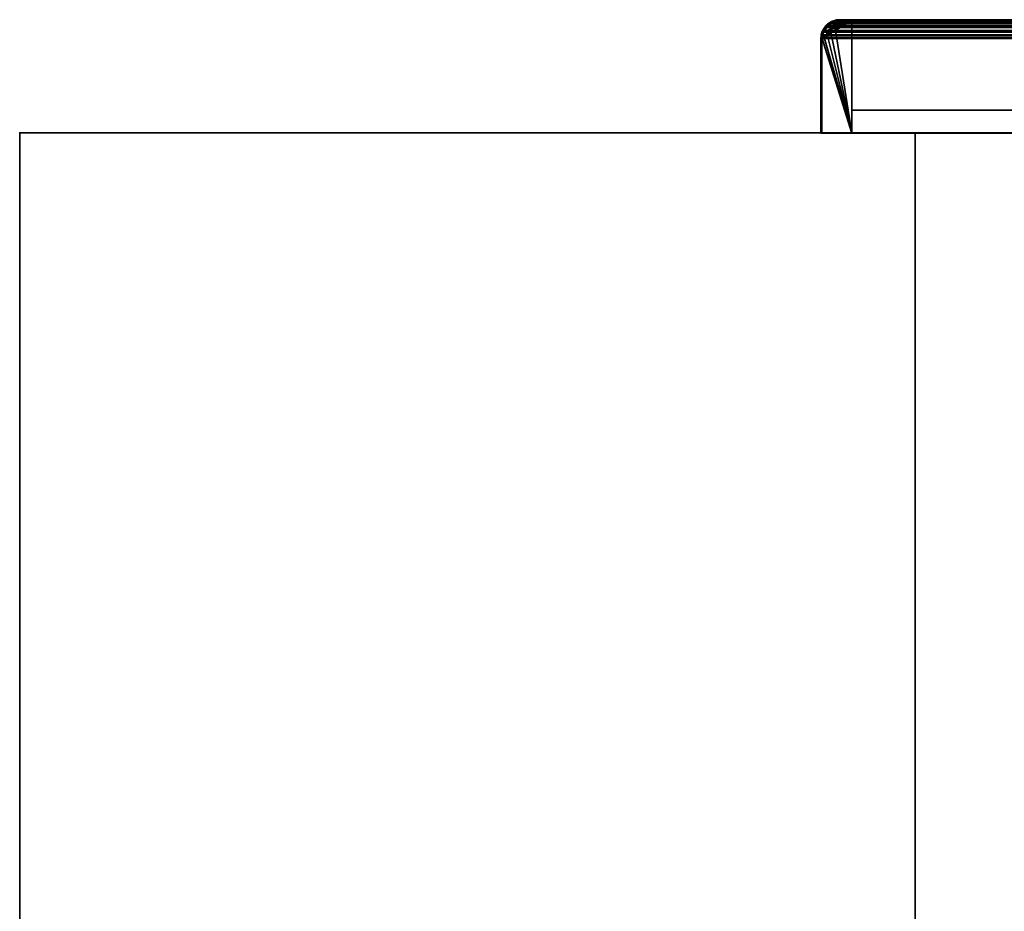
# Model space of a CAD drawing. Header units: millimetres. Extents: x -603 to 3703, y -120 to 249.
# Tile 332 of 656: x 822 to 987, y 99 to 249. Entities that reach past the tile are written whole.
import ezdxf

# ---------------------------------------------------------------- set-up
doc = ezdxf.new("R2010")
doc.units = ezdxf.units.MM
doc.layers.add('152', color=7, linetype='Continuous', true_color=0xffffff)

# ---------------------------------------------------------------- blocks, each defined once
blk = doc.blocks.new('UG_SURFACE_002')
at = {"layer": '152', "color": 252, "linetype": 'Continuous', "lineweight": 35}
for points in [[(2177.5, -30, 2213), (2177.5, 229.8, 2213), (822.5, 229.8, 2213), (822.5, -30, 2213)], [(822.5, -30, 2213), (822.5, 229.8, 2213), (822.5, 229.8, -7), (822.5, -30, -7)], [(822.5, -30, -7), (822.5, 229.8, -7), (972.5, 229.8, -7), (972.5, -30, -7)], [(822.5, 229.8, 2213), (2177.5, 229.8, 2213), (2027.5, 229.8, 2063), (972.5, 229.8, 2063)], [(972.5, 229.8, 2063), (972.5, 229.8, -7), (822.5, 229.8, -7), (822.5, 229.8, 2213)], [(972.5, -30, -7), (972.5, 229.8, -7), (972.5, 229.8, 2063), (972.5, -30, 2063)], [(972.5, -30, 2063), (972.5, 229.8, 2063), (2027.5, 229.8, 2063), (2027.5, -30, 2063)]]:
    blk.add_3dface(points, dxfattribs=at)
blk = doc.blocks.new('UG_SURFACE_086')
at = {"layer": '152', "color": 14, "linetype": 'Continuous', "lineweight": 35}
for points in [[(961.85, 248.6, -5), (961.85, 229.75, -5), (956.85, 229.75, -5), (956.85, 245.6, -5)], [(956.85, 245.6, -5), (956.89, 245.78, -5), (961.85, 248.6, -5)], [(956.89, 245.78, -5), (957.04, 246.57, -5), (961.85, 248.6, -5)], [(961.85, 248.6, -5), (957.04, 246.57, -5), (957.08, 246.75, -5), (957.48, 247.35, -5)], [(958.09, 247.95, 2075.41), (957.45, 247.36, 2076.05), (961.85, 229.75, 2071.65)], [(957.48, 247.35, -5), (957.45, 247.36, 2076.05), (958.09, 247.95, 2075.41)], [(958.9, 248.41, -5), (959.85, 248.6, -5), (961.85, 248.6, -5), (957.48, 247.35, -5)], [(958.1, 247.97, -5), (958.7, 248.37, -5), (958.9, 248.41, -5), (957.48, 247.35, -5)], [(957.48, 247.35, -5), (957.73, 247.72, -5), (958.1, 247.97, -5)], [(958.09, 247.95, 2075.41), (957.73, 247.72, -5), (957.48, 247.35, -5)], [(958.09, 247.95, 2075.41), (958.1, 247.97, -5), (957.73, 247.72, -5)], [(958.91, 248.35, 2074.59), (958.37, 248.21, 2075.13), (958.09, 247.95, 2075.41), (961.85, 229.75, 2071.65)], [(958.1, 247.97, -5), (958.09, 247.95, 2075.41), (958.37, 248.21, 2075.13)], [(958.91, 248.35, 2074.59), (958.7, 248.37, -5), (958.1, 247.97, -5)], [(958.1, 247.97, -5), (958.37, 248.21, 2075.13), (958.91, 248.35, 2074.59)], [(958.91, 248.35, 2074.59), (958.9, 248.41, -5), (958.7, 248.37, -5)], [(958.9, 248.41, -5), (958.91, 248.35, 2074.59), (959.85, 248.6, 2073.65)], [(959.85, 248.6, 2073.65), (959.85, 248.6, -5), (958.9, 248.41, -5)], [(961.85, 229.75, 2071.65), (961.85, 248.6, 2071.65), (959.85, 248.6, 2073.65), (958.91, 248.35, 2074.59)], [(961.85, 248.6, 2071.65), (961.85, 248.6, -5), (959.85, 248.6, -5), (959.85, 248.6, 2073.65)], [(961.85, 229.75, 2071.65), (961.85, 229.75, -5), (961.85, 248.6, -5), (961.85, 248.6, 2071.65)], [(956.87, 245.78, 2076.63), (956.85, 245.6, 2076.65), (956.85, 229.75, 2076.65), (961.85, 229.75, 2071.65)], [(956.85, 245.6, -5), (956.85, 245.6, 2076.65), (956.87, 245.78, 2076.63)], [(956.87, 245.78, 2076.63), (956.89, 245.78, -5), (956.85, 245.6, -5)], [(961.85, 229.75, 2071.65), (957.03, 246.56, 2076.47), (956.95, 246.38, 2076.55), (956.87, 245.78, 2076.63)], [(956.89, 245.78, -5), (956.87, 245.78, 2076.63), (956.95, 246.38, 2076.55)], [(957.03, 246.56, 2076.47), (957.04, 246.57, -5), (956.89, 245.78, -5)], [(956.89, 245.78, -5), (956.95, 246.38, 2076.55), (957.03, 246.56, 2076.47)], [(961.85, 229.75, 2071.65), (957.45, 247.36, 2076.05), (957.36, 247.27, 2076.14), (957.03, 246.56, 2076.47)], [(957.08, 246.75, -5), (957.03, 246.56, 2076.47), (957.36, 247.27, 2076.14)], [(957.08, 246.75, -5), (957.04, 246.57, -5), (957.03, 246.56, 2076.47)], [(957.08, 246.75, -5), (957.36, 247.27, 2076.14), (957.45, 247.36, 2076.05)], [(957.45, 247.36, 2076.05), (957.48, 247.35, -5), (957.08, 246.75, -5)], [(956.85, 245.6, -5), (956.85, 229.75, -5), (956.85, 229.75, 2076.65), (956.85, 245.6, 2076.65)], [(956.85, 229.75, 2076.65), (956.85, 229.75, -5), (961.85, 229.75, -5), (961.85, 229.75, 2071.65)]]:
    blk.add_3dface(points, dxfattribs=at)
blk = doc.blocks.new('UG_SURFACE_087')
at = {"layer": '152', "color": 41, "linetype": 'Continuous', "lineweight": 35}
for points in [[(961.85, 248.6, -5), (1011.85, 248.6, -5), (1011.85, 233.6, -5), (961.85, 233.6, -5)], [(961.85, 248.6, -5), (961.85, 233.6, -5), (961.85, 233.6, 2071.65), (961.85, 248.6, 2071.65)], [(1011.85, 248.6, 2021.65), (1011.85, 248.6, -5), (961.85, 248.6, -5), (961.85, 248.6, 2071.65)], [(1011.85, 233.6, 2021.65), (1011.85, 248.6, 2021.65), (961.85, 248.6, 2071.65), (961.85, 233.6, 2071.65)], [(1011.85, 233.6, -5), (1011.85, 248.6, -5), (1011.85, 248.6, 2021.65), (1011.85, 233.6, 2021.65)], [(961.85, 233.6, 2071.65), (961.85, 233.6, -5), (1011.85, 233.6, -5), (1011.85, 233.6, 2021.65)]]:
    blk.add_3dface(points, dxfattribs=at)
blk = doc.blocks.new('UG_SURFACE_088')
at = {"layer": '152', "color": 7, "linetype": 'Continuous', "lineweight": 35}
for points in [[(957.23, 247.35, 2076.27), (957.4, 247.49, -5), (956.92, 246.76, -5)], [(956.92, 246.76, -5), (957.4, 247.49, -5), (957.52, 247.4, -5), (957.06, 246.7, -5)], [(957.06, 246.7, -5), (957.52, 247.4, -5), (957.74, 247.7, 2075.76)], [(957.74, 247.7, 2075.76), (957.24, 247.07, 2076.26), (957.06, 246.7, -5)], [(957.4, 247.49, -5), (957.23, 247.35, 2076.27), (957.66, 247.75, 2075.84)], [(957.66, 247.75, 2075.84), (957.23, 247.35, 2076.27), (957.24, 247.07, 2076.26), (957.74, 247.7, 2075.76)], [(957.66, 247.75, 2075.84), (957.62, 247.83, -5), (957.4, 247.49, -5)], [(957.73, 247.72, -5), (957.52, 247.4, -5), (957.4, 247.49, -5), (957.62, 247.83, -5)], [(957.52, 247.4, -5), (957.73, 247.72, -5), (957.74, 247.7, 2075.76)], [(957.62, 247.83, -5), (957.66, 247.75, 2075.84), (958.3, 248.34, 2075.2)], [(958.3, 248.34, 2075.2), (958.06, 248.12, -5), (957.62, 247.83, -5)], [(957.62, 247.83, -5), (958.06, 248.12, -5), (958.15, 248, -5), (957.73, 247.72, -5)], [(958.3, 248.34, 2075.2), (957.66, 247.75, 2075.84), (957.83, 247.82, 2075.67)], [(957.74, 247.7, 2075.76), (957.83, 247.82, 2075.67), (957.66, 247.75, 2075.84)], [(957.73, 247.72, -5), (958.15, 248, -5), (957.83, 247.82, 2075.67)], [(957.83, 247.82, 2075.67), (957.74, 247.7, 2075.76), (957.73, 247.72, -5)], [(957.83, 247.82, 2075.67), (958.75, 248.37, 2074.75), (958.7, 248.45, 2074.8), (958.3, 248.34, 2075.2)], [(958.75, 248.37, 2074.75), (957.83, 247.82, 2075.67), (958.15, 248, -5)], [(958.65, 248.51, -5), (958.06, 248.12, -5), (958.3, 248.34, 2075.2)], [(958.67, 248.36, -5), (958.15, 248, -5), (958.06, 248.12, -5), (958.65, 248.51, -5)], [(958.15, 248, -5), (958.67, 248.36, -5), (958.75, 248.37, 2074.75)], [(958.65, 248.51, -5), (958.3, 248.34, 2075.2), (958.7, 248.45, 2074.8)], [(958.7, 248.45, 2074.8), (958.69, 248.52, -5), (958.65, 248.51, -5)], [(958.75, 248.37, -5), (958.67, 248.36, -5), (958.65, 248.51, -5), (958.69, 248.52, -5)], [(958.67, 248.36, -5), (958.75, 248.37, -5), (958.75, 248.37, 2074.75)], [(958.9, 248.56, -5), (958.69, 248.52, -5), (958.7, 248.45, 2074.8)], [(958.69, 248.52, -5), (958.9, 248.56, -5), (958.95, 248.41, -5), (958.75, 248.37, -5)], [(958.9, 248.56, -5), (958.7, 248.45, 2074.8), (959.85, 248.75, 2073.65)], [(959.85, 248.75, 2073.65), (958.7, 248.45, 2074.8), (958.84, 248.43, 2074.66), (959.85, 248.6, 2073.65)], [(958.75, 248.37, 2074.75), (958.84, 248.43, 2074.66), (958.7, 248.45, 2074.8)], [(958.75, 248.37, -5), (958.95, 248.41, -5), (958.84, 248.43, 2074.66)], [(958.84, 248.43, 2074.66), (958.75, 248.37, 2074.75), (958.75, 248.37, -5)], [(959.85, 248.6, 2073.65), (958.84, 248.43, 2074.66), (958.95, 248.41, -5)], [(959.85, 248.75, 2073.65), (959.85, 248.75, -5), (958.9, 248.56, -5)], [(959.85, 248.6, -5), (958.95, 248.41, -5), (958.9, 248.56, -5), (959.85, 248.75, -5)], [(958.95, 248.41, -5), (959.85, 248.6, -5), (959.85, 248.6, 2073.65)], [(1013.85, 248.75, 2019.65), (1013.85, 248.75, -5), (959.85, 248.75, -5), (959.85, 248.75, 2073.65)], [(959.85, 248.75, -5), (1013.85, 248.75, -5), (1013.85, 248.6, -5), (959.85, 248.6, -5)], [(1013.85, 248.75, 2019.65), (959.85, 248.75, 2073.65), (959.85, 248.6, 2073.65), (1013.85, 248.6, 2019.65)], [(1013.85, 248.6, 2019.65), (959.85, 248.6, 2073.65), (959.85, 248.6, -5), (1013.85, 248.6, -5)], [(1013.85, 248.75, 2019.65), (1014.93, 248.55, -5), (1014.02, 248.72, -5)], [(1014.93, 248.55, -5), (1013.85, 248.75, 2019.65), (1015, 248.46, 2018.5)], [(1014.02, 248.72, -5), (1013.85, 248.75, -5), (1013.85, 248.75, 2019.65)], [(1014.01, 248.57, -5), (1013.85, 248.6, -5), (1013.85, 248.75, -5), (1014.02, 248.72, -5)], [(1013.85, 248.6, 2019.65), (1014.86, 248.43, 2018.64), (1015, 248.46, 2018.5), (1013.85, 248.75, 2019.65)], [(1013.85, 248.6, -5), (1014.01, 248.57, -5), (1014.95, 248.37, 2018.55)], [(1014.95, 248.37, 2018.55), (1014.86, 248.43, 2018.64), (1013.85, 248.6, -5)], [(1014.86, 248.43, 2018.64), (1013.85, 248.6, 2019.65), (1013.85, 248.6, -5)], [(1014.88, 248.4, -5), (1014.01, 248.57, -5), (1014.02, 248.72, -5), (1014.93, 248.55, -5)], [(1014.95, 248.37, 2018.55), (1014.01, 248.57, -5), (1014.88, 248.4, -5)], [(1015, 248.46, 2018.5), (1014.86, 248.43, 2018.64), (1014.95, 248.37, 2018.55)], [(1014.95, 248.39, -5), (1014.88, 248.4, -5), (1014.93, 248.55, -5), (1015, 248.53, -5)], [(1014.88, 248.4, -5), (1014.95, 248.39, -5), (1014.95, 248.37, 2018.55)], [(1015, 248.46, 2018.5), (1015, 248.53, -5), (1014.93, 248.55, -5)], [(1015.01, 248.53, -5), (1015.74, 248.05, -5), (1015.65, 247.93, -5), (1014.95, 248.39, -5)], [(1014.95, 248.39, -5), (1015, 248.53, -5), (1015.01, 248.53, -5)], [(1014.95, 248.39, -5), (1014.95, 248.39, -5), (1015.01, 248.53, -5)], [(1015.36, 248.36, 2018.14), (1015, 248.46, 2018.5), (1014.95, 248.37, 2018.55), (1015.87, 247.82, 2017.63)], [(1014.95, 248.39, -5), (1015.65, 247.93, -5), (1015.96, 247.7, 2017.54)], [(1015.96, 247.7, 2017.54), (1015.87, 247.82, 2017.63), (1014.95, 248.39, -5)], [(1014.95, 248.39, -5), (1014.95, 248.39, -5), (1014.95, 248.37, 2018.55)], [(1015.87, 247.82, 2017.63), (1014.95, 248.37, 2018.55), (1014.95, 248.39, -5)], [(1015, 248.46, 2018.5), (1015.01, 248.53, -5), (1015, 248.53, -5)], [(1015.74, 248.05, -5), (1015.01, 248.53, -5), (1015, 248.46, 2018.5)], [(1015.74, 248.05, -5), (1015, 248.46, 2018.5), (1015.36, 248.36, 2018.14)], [(1015.36, 248.36, 2018.14), (1016.08, 247.83, -5), (1015.74, 248.05, -5)], [(1015.36, 248.36, 2018.14), (1016.05, 247.77, 2017.45), (1016.08, 247.83, -5)], [(1015.87, 247.82, 2017.63), (1016.05, 247.77, 2017.45), (1015.36, 248.36, 2018.14)], [(1015.97, 247.72, -5), (1015.65, 247.93, -5), (1015.74, 248.05, -5), (1016.08, 247.83, -5)], [(1015.65, 247.93, -5), (1015.97, 247.72, -5), (1015.96, 247.7, 2017.54)], [(1016.05, 247.77, 2017.45), (1015.87, 247.82, 2017.63), (1015.96, 247.7, 2017.54)], [(1015.96, 247.7, 2017.54), (1016.46, 247.07, 2017.04), (1016.37, 247.49, 2017.13), (1016.05, 247.77, 2017.45)], [(1016.46, 247.07, 2017.04), (1015.96, 247.7, 2017.54), (1015.97, 247.72, -5)], [(1016.08, 247.83, -5), (1016.37, 247.39, -5), (1016.25, 247.3, -5), (1015.97, 247.72, -5)], [(1015.97, 247.72, -5), (1016.25, 247.3, -5), (1016.62, 246.69, 2016.88)], [(1016.62, 246.69, 2016.88), (1016.46, 247.07, 2017.04), (1015.97, 247.72, -5)], [(1016.37, 247.39, -5), (1016.08, 247.83, -5), (1016.05, 247.77, 2017.45)], [(1016.05, 247.77, 2017.45), (1016.76, 246.8, -5), (1016.37, 247.39, -5)], [(1016.76, 246.8, -5), (1016.05, 247.77, 2017.45), (1016.37, 247.49, 2017.13)], [(1016.61, 246.78, -5), (1016.25, 247.3, -5), (1016.37, 247.39, -5), (1016.76, 246.8, -5)], [(1016.37, 247.49, 2017.13), (1016.77, 246.76, -5), (1016.76, 246.8, -5)], [(1016.37, 247.49, 2017.13), (1016.76, 246.74, 2016.74), (1016.77, 246.76, -5)], [(1016.76, 246.74, 2016.74), (1016.37, 247.49, 2017.13), (1016.46, 247.07, 2017.04), (1016.62, 246.69, 2016.88)], [(956.7, 245.6, 2076.8), (956.92, 246.75, -5), (956.9, 246.68, -5)], [(956.92, 246.75, -5), (956.7, 245.6, 2076.8), (956.81, 246.42, 2076.69)], [(956.9, 246.68, -5), (956.73, 245.77, -5), (956.7, 245.6, 2076.8)], [(956.85, 245.6, 2076.65), (956.95, 246.39, 2076.55), (956.81, 246.42, 2076.69), (956.7, 245.6, 2076.8)], [(956.73, 245.77, -5), (956.7, 245.6, -5), (956.7, 245.6, 2076.8)], [(956.88, 245.76, -5), (956.85, 245.6, -5), (956.7, 245.6, -5), (956.73, 245.77, -5)], [(957.05, 246.63, -5), (956.88, 245.76, -5), (956.73, 245.77, -5), (956.9, 246.68, -5)], [(956.92, 246.75, -5), (956.81, 246.42, 2076.69), (956.95, 246.73, 2076.55)], [(956.95, 246.73, 2076.55), (956.81, 246.42, 2076.69), (956.95, 246.39, 2076.55), (957.08, 246.69, 2076.42)], [(956.85, 245.6, -5), (956.88, 245.76, -5), (957.08, 246.69, 2076.42)], [(957.08, 246.69, 2076.42), (956.95, 246.39, 2076.55), (956.85, 245.6, -5)], [(956.95, 246.39, 2076.55), (956.85, 245.6, 2076.65), (956.85, 245.6, -5)], [(957.08, 246.69, 2076.42), (956.88, 245.76, -5), (957.05, 246.63, -5)], [(957.06, 246.7, -5), (957.05, 246.63, -5), (956.9, 246.68, -5), (956.92, 246.75, -5)], [(956.92, 246.76, -5), (956.95, 246.73, 2076.55), (957.23, 247.35, 2076.27)], [(956.95, 246.73, 2076.55), (956.92, 246.76, -5), (956.92, 246.75, -5)], [(957.06, 246.7, -5), (957.06, 246.7, -5), (956.92, 246.75, -5), (956.92, 246.76, -5)], [(957.08, 246.69, 2076.42), (957.24, 247.07, 2076.26), (957.23, 247.35, 2076.27), (956.95, 246.73, 2076.55)], [(957.05, 246.63, -5), (957.06, 246.7, -5), (957.08, 246.69, 2076.42)], [(957.24, 247.07, 2076.26), (957.08, 246.69, 2076.42), (957.06, 246.7, -5)], [(957.06, 246.7, -5), (957.06, 246.7, -5), (957.08, 246.69, 2076.42)], [(1016.25, 247.3, -5), (1016.61, 246.78, -5), (1016.62, 246.69, 2016.88)], [(1016.62, 246.7, -5), (1016.61, 246.78, -5), (1016.76, 246.8, -5), (1016.77, 246.76, -5)], [(1016.61, 246.78, -5), (1016.62, 246.7, -5), (1016.62, 246.69, 2016.88)], [(1016.77, 246.76, -5), (1016.81, 246.55, -5), (1016.66, 246.5, -5), (1016.62, 246.7, -5)], [(1016.62, 246.69, 2016.88), (1016.75, 246.39, 2016.75), (1016.84, 246.58, 2016.66), (1016.76, 246.74, 2016.74)], [(1016.62, 246.7, -5), (1016.66, 246.5, -5), (1016.85, 245.6, 2016.65)], [(1016.85, 245.6, 2016.65), (1016.75, 246.39, 2016.75), (1016.62, 246.7, -5)], [(1016.75, 246.39, 2016.75), (1016.62, 246.69, 2016.88), (1016.62, 246.7, -5)], [(1016.85, 245.6, -5), (1016.66, 246.5, -5), (1016.81, 246.55, -5), (1017, 245.6, -5)], [(1016.66, 246.5, -5), (1016.85, 245.6, -5), (1016.85, 245.6, 2016.65)], [(1017, 245.6, 2016.5), (1016.84, 246.58, 2016.66), (1016.75, 246.39, 2016.75), (1016.85, 245.6, 2016.65)], [(1016.81, 246.55, -5), (1016.77, 246.76, -5), (1016.76, 246.74, 2016.74)], [(1016.81, 246.55, -5), (1016.76, 246.74, 2016.74), (1016.84, 246.58, 2016.66)], [(1016.84, 246.58, 2016.66), (1017, 245.6, -5), (1016.81, 246.55, -5)], [(1016.84, 246.58, 2016.66), (1017, 245.6, 2016.5), (1017, 245.6, -5)], [(956.7, 245.6, -5), (956.7, 229.75, -5), (956.7, 229.75, 2076.8), (956.7, 245.6, 2076.8)], [(956.7, 245.6, 2076.8), (956.7, 229.75, 2076.8), (956.85, 229.75, 2076.65), (956.85, 245.6, 2076.65)], [(956.7, 229.75, -5), (956.7, 245.6, -5), (956.85, 245.6, -5), (956.85, 229.75, -5)], [(956.85, 245.6, 2076.65), (956.85, 229.75, 2076.65), (956.85, 229.75, -5), (956.85, 245.6, -5)], [(1017, 245.6, -5), (1017, 207.6, -5), (1016.85, 207.6, -5), (1016.85, 245.6, -5)], [(1016.85, 207.6, 2016.65), (1016.85, 245.6, 2016.65), (1016.85, 245.6, -5), (1016.85, 207.6, -5)], [(1016.85, 245.6, 2016.65), (1016.85, 207.6, 2016.65), (1017, 207.6, 2016.5), (1017, 245.6, 2016.5)], [(1017, 207.6, -5), (1017, 245.6, -5), (1017, 245.6, 2016.5), (1017, 207.6, 2016.5)], [(956.7, 229.75, 2076.8), (956.7, 229.75, -5), (956.85, 229.75, -5), (956.85, 229.75, 2076.65)], [(1016.85, 207.6, 2016.65), (1016.85, 207.6, -5), (1017, 207.6, -5), (1017, 207.6, 2016.5)]]:
    blk.add_3dface(points, dxfattribs=at)
blk = doc.blocks.new('UG_SURFACE_090')
at = {"layer": '152', "color": 7, "linetype": 'Continuous', "lineweight": 35}
for points in [[(957.64, 247.63, 2075.86), (957.15, 246.9, 2076.35), (957.01, 246.96, 2076.49), (957.41, 247.55, 2076.09)], [(2042.59, 247.53, 2076.09), (957.41, 247.55, 2076.09), (957.01, 246.96, 2076.49)], [(957.01, 246.96, 2076.49), (2042.89, 247.15, 2076.39), (2042.59, 247.53, 2076.09)], [(957.15, 246.9, 2076.35), (957.64, 247.63, 2075.86), (2042.76, 247.07, 2076.26)], [(957.41, 247.55, 2076.09), (957.53, 247.73, 2075.97), (957.64, 247.63, 2075.86)], [(957.53, 247.73, 2075.97), (957.41, 247.55, 2076.09), (2042.59, 247.53, 2076.09)], [(958.49, 248.27, 2075.01), (957.74, 247.7, 2075.76), (957.53, 247.73, 2075.97), (958.12, 248.18, 2075.38)], [(2041.88, 248.16, 2075.38), (958.12, 248.18, 2075.38), (957.53, 247.73, 2075.97)], [(957.53, 247.73, 2075.97), (2042.27, 247.93, 2075.77), (2041.88, 248.16, 2075.38)], [(957.53, 247.73, 2075.97), (2042.59, 247.53, 2076.09), (2042.27, 247.93, 2075.77)], [(957.74, 247.7, 2075.76), (957.64, 247.63, 2075.86), (957.53, 247.73, 2075.97)], [(2042.76, 247.07, 2076.26), (957.64, 247.63, 2075.86), (957.74, 247.7, 2075.76)], [(2042.26, 247.7, 2075.76), (957.74, 247.7, 2075.76), (958.49, 248.27, 2075.01)], [(957.74, 247.7, 2075.76), (2042.26, 247.7, 2075.76), (2042.76, 247.07, 2076.26)], [(958.12, 248.18, 2075.38), (2041.88, 248.16, 2075.38), (2041.21, 248.57, 2074.71)], [(958.42, 248.41, 2075.08), (958.12, 248.18, 2075.38), (2041.21, 248.57, 2074.71)], [(958.12, 248.18, 2075.38), (958.42, 248.41, 2075.08), (958.49, 248.27, 2075.01)], [(958.42, 248.41, 2075.08), (2041.21, 248.57, 2074.71), (2041.06, 248.59, 2074.56)], [(2041.06, 248.59, 2074.56), (958.95, 248.53, 2074.55), (958.42, 248.41, 2075.08)], [(958.75, 248.34, 2074.75), (958.49, 248.27, 2075.01), (958.42, 248.41, 2075.08), (958.95, 248.53, 2074.55)], [(2042.17, 247.82, 2075.67), (958.49, 248.27, 2075.01), (958.75, 248.34, 2074.75)], [(2042.17, 247.82, 2075.67), (2042.26, 247.7, 2075.76), (958.49, 248.27, 2075.01)], [(958.95, 248.53, 2074.55), (959.85, 248.75, 2073.65), (959.85, 248.6, 2073.65), (958.75, 248.34, 2074.75)], [(958.75, 248.34, 2074.75), (959.85, 248.6, 2073.65), (2040.15, 248.6, 2073.65)], [(2040.15, 248.6, 2073.65), (2041.16, 248.43, 2074.66), (958.75, 248.34, 2074.75)], [(2041.16, 248.43, 2074.66), (2041.25, 248.37, 2074.75), (958.75, 248.34, 2074.75)], [(958.75, 248.34, 2074.75), (2041.25, 248.37, 2074.75), (2042.17, 247.82, 2075.67)], [(958.95, 248.53, 2074.55), (2041.06, 248.59, 2074.56), (2040.15, 248.75, 2073.65)], [(2040.15, 248.75, 2073.65), (959.85, 248.75, 2073.65), (958.95, 248.53, 2074.55)], [(2040.15, 248.75, 2073.65), (1986.15, 248.75, 2019.65), (1013.85, 248.75, 2019.65), (959.85, 248.75, 2073.65)], [(1013.85, 248.6, 2019.65), (959.85, 248.6, 2073.65), (959.85, 248.75, 2073.65), (1013.85, 248.75, 2019.65)], [(2040.15, 248.6, 2073.65), (959.85, 248.6, 2073.65), (1013.85, 248.6, 2019.65), (1986.15, 248.6, 2019.65)], [(956.85, 245.6, 2076.65), (956.7, 245.6, 2076.8), (956.72, 245.85, 2076.78)], [(2043.27, 245.84, 2076.77), (956.72, 245.85, 2076.78), (956.7, 245.6, 2076.8)], [(956.7, 245.6, 2076.8), (2043.3, 245.6, 2076.8), (2043.27, 245.84, 2076.77)], [(956.72, 245.85, 2076.78), (956.76, 246.2, 2076.74), (956.9, 246.17, 2076.6), (956.85, 245.6, 2076.65)], [(956.76, 246.2, 2076.74), (956.72, 245.85, 2076.78), (2043.27, 245.84, 2076.77)], [(957.08, 246.69, 2076.42), (956.9, 246.17, 2076.6), (956.76, 246.2, 2076.74), (956.93, 246.73, 2076.57)], [(956.76, 246.2, 2076.74), (2043.19, 246.42, 2076.69), (2043.07, 246.73, 2076.57)], [(2043.07, 246.73, 2076.57), (956.93, 246.73, 2076.57), (956.76, 246.2, 2076.74)], [(956.76, 246.2, 2076.74), (2043.27, 245.84, 2076.77), (2043.19, 246.42, 2076.69)], [(2043.15, 245.6, 2076.65), (956.85, 245.6, 2076.65), (956.9, 246.17, 2076.6)], [(956.9, 246.17, 2076.6), (957.08, 246.69, 2076.42), (2042.92, 246.69, 2076.42)], [(2042.92, 246.69, 2076.42), (2043.05, 246.39, 2076.55), (956.9, 246.17, 2076.6)], [(2043.05, 246.39, 2076.55), (2043.15, 245.6, 2076.65), (956.9, 246.17, 2076.6)], [(956.93, 246.73, 2076.57), (2043.07, 246.73, 2076.57), (2042.89, 247.15, 2076.39)], [(957.01, 246.96, 2076.49), (956.93, 246.73, 2076.57), (2042.89, 247.15, 2076.39)], [(956.93, 246.73, 2076.57), (957.01, 246.96, 2076.49), (957.15, 246.9, 2076.35), (957.08, 246.69, 2076.42)], [(2042.76, 247.07, 2076.26), (957.08, 246.69, 2076.42), (957.15, 246.9, 2076.35)], [(2042.76, 247.07, 2076.26), (2042.92, 246.69, 2076.42), (957.08, 246.69, 2076.42)], [(956.85, 245.6, 2076.65), (956.85, 229.75, 2076.65), (956.7, 229.75, 2076.8), (956.7, 245.6, 2076.8)], [(956.7, 245.6, 2076.8), (956.7, 229.75, 2076.8), (2043.3, 229.75, 2076.8), (2043.3, 245.6, 2076.8)], [(2043.15, 245.6, 2076.65), (2043.15, 229.75, 2076.65), (956.85, 229.75, 2076.65), (956.85, 245.6, 2076.65)], [(2043.15, 229.75, 2076.65), (2043.3, 229.75, 2076.8), (956.7, 229.75, 2076.8), (956.85, 229.75, 2076.65)]]:
    blk.add_3dface(points, dxfattribs=at)
blk = doc.blocks.new('UG_SURFACE_092')
at = {"layer": '152', "color": 14, "linetype": 'Continuous', "lineweight": 35}
for points in [[(961.85, 248.6, 2071.65), (961.85, 229.75, 2071.65), (956.85, 229.75, 2076.65), (956.85, 245.6, 2076.65)], [(956.85, 245.6, 2076.65), (956.87, 245.84, 2076.63), (961.85, 248.6, 2071.65)], [(956.87, 245.84, 2076.63), (956.9, 246.17, 2076.6), (957.07, 246.68, 2076.43), (961.85, 248.6, 2071.65)], [(961.85, 248.6, 2071.65), (957.07, 246.68, 2076.43), (957.15, 246.9, 2076.35), (957.52, 247.46, 2075.98)], [(2042.47, 247.44, 2075.97), (957.52, 247.46, 2075.98), (957.15, 246.9, 2076.35)], [(957.15, 246.9, 2076.35), (2042.76, 247.07, 2076.26), (2042.47, 247.44, 2075.97)], [(957.52, 247.46, 2075.98), (957.64, 247.63, 2075.86), (958.2, 248.06, 2075.3), (961.85, 248.6, 2071.65)], [(957.64, 247.63, 2075.86), (957.52, 247.46, 2075.98), (2042.47, 247.44, 2075.97)], [(2041.8, 248.04, 2075.3), (958.2, 248.06, 2075.3), (957.64, 247.63, 2075.86)], [(957.64, 247.63, 2075.86), (2042.17, 247.82, 2075.67), (2041.8, 248.04, 2075.3)], [(957.64, 247.63, 2075.86), (2042.47, 247.44, 2075.97), (2042.17, 247.82, 2075.67)], [(958.99, 248.39, 2074.51), (959.85, 248.6, 2073.65), (961.85, 248.6, 2071.65), (958.2, 248.06, 2075.3)], [(958.2, 248.06, 2075.3), (2041.8, 248.04, 2075.3), (2041.16, 248.43, 2074.66)], [(958.49, 248.27, 2075.01), (958.2, 248.06, 2075.3), (2041.16, 248.43, 2074.66)], [(958.2, 248.06, 2075.3), (958.49, 248.27, 2075.01), (958.99, 248.39, 2074.51)], [(958.49, 248.27, 2075.01), (2041.16, 248.43, 2074.66), (2041.01, 248.45, 2074.51)], [(2041.01, 248.45, 2074.51), (958.99, 248.39, 2074.51), (958.49, 248.27, 2075.01)], [(958.99, 248.39, 2074.51), (2041.01, 248.45, 2074.51), (2040.15, 248.6, 2073.65)], [(2040.15, 248.6, 2073.65), (959.85, 248.6, 2073.65), (958.99, 248.39, 2074.51)], [(2040.15, 248.6, 2073.65), (2038.15, 248.6, 2071.65), (961.85, 248.6, 2071.65), (959.85, 248.6, 2073.65)], [(2038.15, 229.75, 2071.65), (961.85, 229.75, 2071.65), (961.85, 248.6, 2071.65), (2038.15, 248.6, 2071.65)], [(2043.12, 245.83, 2076.62), (956.87, 245.84, 2076.63), (956.85, 245.6, 2076.65)], [(956.85, 245.6, 2076.65), (2043.15, 245.6, 2076.65), (2043.12, 245.83, 2076.62)], [(956.9, 246.17, 2076.6), (956.87, 245.84, 2076.63), (2043.12, 245.83, 2076.62)], [(2042.93, 246.67, 2076.43), (957.07, 246.68, 2076.43), (956.9, 246.17, 2076.6)], [(956.9, 246.17, 2076.6), (2043.05, 246.39, 2076.55), (2042.93, 246.67, 2076.43)], [(956.9, 246.17, 2076.6), (2043.12, 245.83, 2076.62), (2043.05, 246.39, 2076.55)], [(957.07, 246.68, 2076.43), (2042.93, 246.67, 2076.43), (2042.76, 247.07, 2076.26)], [(957.15, 246.9, 2076.35), (957.07, 246.68, 2076.43), (2042.76, 247.07, 2076.26)], [(956.85, 245.6, 2076.65), (956.85, 229.75, 2076.65), (2043.15, 229.75, 2076.65), (2043.15, 245.6, 2076.65)], [(2038.15, 229.75, 2071.65), (2043.15, 229.75, 2076.65), (956.85, 229.75, 2076.65), (961.85, 229.75, 2071.65)]]:
    blk.add_3dface(points, dxfattribs=at)
blk = doc.blocks.new('UG_SURFACE_093')
at = {"layer": '152', "color": 41, "linetype": 'Continuous', "lineweight": 35}
for points in [[(961.85, 233.6, 2071.65), (961.85, 248.6, 2071.65), (1011.85, 248.6, 2021.65), (1011.85, 233.6, 2021.65)], [(961.85, 248.6, 2071.65), (961.85, 233.6, 2071.65), (2038.15, 233.6, 2071.65), (2038.15, 248.6, 2071.65)], [(2038.15, 248.6, 2071.65), (1988.15, 248.6, 2021.65), (1011.85, 248.6, 2021.65), (961.85, 248.6, 2071.65)], [(1988.15, 233.6, 2021.65), (2038.15, 233.6, 2071.65), (961.85, 233.6, 2071.65), (1011.85, 233.6, 2021.65)]]:
    blk.add_3dface(points, dxfattribs=at)

msp = doc.modelspace()

# ---------------------------------------------------------------- linework, layer by layer
at = {"layer": '152', "color": 252, "linetype": 'Continuous', "lineweight": -3, "true_color": 0x939598}
for p, q in [((959.85, 248.75, -5), (959.85, 248.75, 2073.65)), ((1013.85, 248.75, 2019.65), (959.85, 248.75, 2073.65)), ((959.85, 248.75, 2073.65), (1013.85, 248.75, 2019.65)), ((959.85, 248.75, 2073.65), (2040.15, 248.75, 2073.65)), ((959.85, 248.75, -5), (1013.85, 248.75, -5)), ((959.85, 248.6, -5), (1013.85, 248.6, -5)), ((1013.85, 248.6, 2019.65), (959.85, 248.6, 2073.65)), ((959.85, 248.6, 2073.65), (961.85, 248.6, 2071.65)), ((959.85, 248.6, 2073.65), (2040.15, 248.6, 2073.65)), ((959.85, 248.6, -5), (961.85, 248.6, -5)), ((959.85, 248.6, -5), (959.85, 248.6, 2073.65)), ((961.85, 248.6, 2071.65), (959.85, 248.6, 2073.65)), ((959.85, 248.6, 2073.65), (1013.85, 248.6, 2019.65)), ((961.85, 233.6, -5), (961.85, 248.6, -5)), ((961.85, 248.6, -5), (961.85, 229.75, -5)), ((961.85, 248.6, 2071.65), (1011.85, 248.6, 2021.65)), ((961.85, 248.6, -5), (961.85, 248.6, 2071.65)), ((961.85, 233.6, 2071.65), (961.85, 248.6, 2071.65)), ((1011.85, 248.6, 2021.65), (961.85, 248.6, 2071.65)), ((961.85, 248.6, 2071.65), (2038.15, 248.6, 2071.65)), ((961.85, 248.6, 2071.65), (961.85, 229.75, 2071.65)), ((961.85, 248.6, -5), (1011.85, 248.6, -5)), ((961.85, 248.6, 2071.65), (961.85, 233.6, 2071.65)), ((961.85, 248.6, 2071.65), (2038.15, 248.6, 2071.65)), ((961.85, 248.6, 2071.65), (961.85, 229.75, 2071.65)), ((961.85, 248.6, -5), (961.85, 248.6, 2071.65)), ((956.7, 229.75, -5), (956.7, 245.6, -5)), ((956.7, 245.6, 2076.8), (956.7, 229.75, 2076.8)), ((956.7, 229.75, 2076.8), (956.7, 245.6, 2076.8)), ((956.7, 245.6, 2076.8), (2043.3, 245.6, 2076.8)), ((956.7, 245.6, -5), (956.7, 245.6, 2076.8)), ((956.85, 245.6, -5), (956.85, 245.6, 2076.65)), ((956.85, 245.6, 2076.65), (2043.15, 245.6, 2076.65)), ((956.85, 245.6, 2076.65), (956.85, 229.75, 2076.65)), ((956.85, 229.75, -5), (956.85, 245.6, -5)), ((956.85, 229.75, -5), (956.85, 245.6, -5)), ((956.85, 229.75, 2076.65), (956.85, 245.6, 2076.65)), ((956.85, 229.75, 2076.65), (956.85, 245.6, 2076.65)), ((956.85, 229.75, 2076.65), (956.85, 245.6, 2076.65)), ((956.85, 245.6, -5), (956.85, 245.6, 2076.65)), ((956.85, 245.6, 2076.65), (2043.15, 245.6, 2076.65)), ((1011.85, 233.6, 2021.65), (961.85, 233.6, 2071.65)), ((1011.85, 233.6, -5), (961.85, 233.6, -5)), ((961.85, 233.6, 2071.65), (2038.15, 233.6, 2071.65)), ((961.85, 233.6, -5), (961.85, 233.6, 2071.65)), ((961.85, 233.6, 2071.65), (1011.85, 233.6, 2021.65)), ((822.5, -30, 2213), (822.5, 229.8, 2213)), ((822.5, 229.8, 2213), (2177.5, 229.8, 2213)), ((822.5, 229.8, -7), (822.5, 229.8, 2213)), ((822.5, 229.8, -7), (972.5, 229.8, -7)), ((822.5, 229.8, -7), (822.5, -30, -7)), ((956.85, 229.75, 2076.65), (956.7, 229.75, 2076.8)), ((956.7, 229.75, -5), (956.7, 229.75, 2076.8)), ((956.85, 229.75, -5), (956.7, 229.75, -5)), ((956.7, 229.75, 2076.8), (2043.3, 229.75, 2076.8)), ((956.7, 229.75, 2076.8), (956.85, 229.75, 2076.65)), ((956.85, 229.75, -5), (956.85, 229.75, 2076.65)), ((956.85, 229.75, -5), (956.85, 229.75, 2076.65)), ((956.85, 229.75, 2076.65), (2043.15, 229.75, 2076.65)), ((956.85, 229.75, 2076.65), (2043.15, 229.75, 2076.65)), ((956.85, 229.75, 2076.65), (961.85, 229.75, 2071.65)), ((961.85, 229.75, -5), (956.85, 229.75, -5)), ((961.85, 229.75, 2071.65), (956.85, 229.75, 2076.65)), ((961.85, 229.75, 2071.65), (2038.15, 229.75, 2071.65)), ((961.85, 229.75, -5), (961.85, 229.75, 2071.65)), ((972.5, -30, 2063), (972.5, 229.8, 2063)), ((2027.5, 229.8, 2063), (972.5, 229.8, 2063)), ((972.5, 229.8, 2063), (972.5, 229.8, -7)), ((972.5, 229.8, -7), (972.5, -30, -7)), ((972.5, 229.8, -7), (972.5, -30, -7))]:
    msp.add_line(p, q, dxfattribs=at)
msp.add_arc((959.85, 245.6, -5), 3, 90, 180, dxfattribs=at)
for points in [[(959.85, 248.75, -5), (956.7, 248.75, -5), (956.7, 245.6, -5)], [(959.85, 248.75, 2073.65), (956.7, 248.75, 2076.8), (956.7, 245.6, 2076.8)], [(959.85, 248.6, 2073.65), (956.85, 248.6, 2076.65), (956.85, 245.6, 2076.65)]]:
    msp.add_rational_spline(points, [1, 0.707106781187, 1], degree=2, dxfattribs=at)
for points, knots in [([(959.85, 248.75, 2073.65), (959.14, 248.75, 2074.36), (958.43, 248.52, 2075.07), (957.52, 247.75, 2075.98), (957.24, 247.42, 2076.26), (956.83, 246.6, 2076.67), (956.7, 246.11, 2076.8), (956.7, 245.6, 2076.8)], [0, 0, 0, 0, 0.5, 0.5, 0.75, 0.75, 1, 1, 1, 1]), ([(959.85, 248.6, 2073.65), (959.18, 248.6, 2074.32), (958.5, 248.38, 2075), (957.63, 247.65, 2075.87), (957.36, 247.33, 2076.14), (956.97, 246.55, 2076.53), (956.85, 246.08, 2076.65), (956.85, 245.6, 2076.65)], [0, 0, 0, 0, 0.5, 0.5, 0.75, 0.75, 1, 1, 1, 1]), ([(959.85, 248.6, -5), (959.06, 248.6, -5), (958.28, 248.28, -5), (957.17, 247.17, -5), (956.85, 246.39, -5), (956.85, 245.6, -5)], [0, 0, 0, 0, 0.5, 0.5, 1, 1, 1, 1]), ([(959.85, 248.6, 2073.65), (959.17, 248.6, 2074.33), (958.5, 248.38, 2075), (957.63, 247.65, 2075.87), (957.36, 247.34, 2076.14), (956.97, 246.55, 2076.53), (956.85, 246.08, 2076.65), (956.85, 245.6, 2076.65)], [0, 0, 0, 0, 0.5, 0.5, 0.75, 0.75, 1, 1, 1, 1]), ([(959.85, 248.6, 2073.65), (959.17, 248.6, 2074.33), (958.5, 248.38, 2075), (957.63, 247.65, 2075.87), (957.36, 247.34, 2076.14), (956.97, 246.55, 2076.53), (956.85, 246.08, 2076.65), (956.85, 245.6, 2076.65)], [0, 0, 0, 0, 0.5, 0.5, 0.75, 0.75, 1, 1, 1, 1])]:
    msp.add_open_spline(points, degree=3, knots=knots, dxfattribs=at)
for points, degree in [([(959.85, 248.6, -5), (959.85, 248.75, -5)], 1), ([(959.85, 248.6, -5), (959.85, 248.6, 687.88), (959.85, 248.6, 1380.77), (959.85, 248.6, 2073.65)], 3), ([(959.85, 248.6, 2073.65), (1319.95, 248.6, 2073.65), (1680.05, 248.6, 2073.65), (2040.15, 248.6, 2073.65)], 3), ([(956.85, 245.6, -5), (956.7, 245.6, -5)], 1)]:
    msp.add_open_spline(points, degree=degree, dxfattribs=at)

# ---------------------------------------------------------------- block references
for name in ['UG_SURFACE_088', 'UG_SURFACE_090', 'UG_SURFACE_086', 'UG_SURFACE_092', 'UG_SURFACE_087', 'UG_SURFACE_093', 'UG_SURFACE_002']:
    msp.add_blockref(name, (0, 0), dxfattribs=at)

doc.saveas('drawing.dxf')
